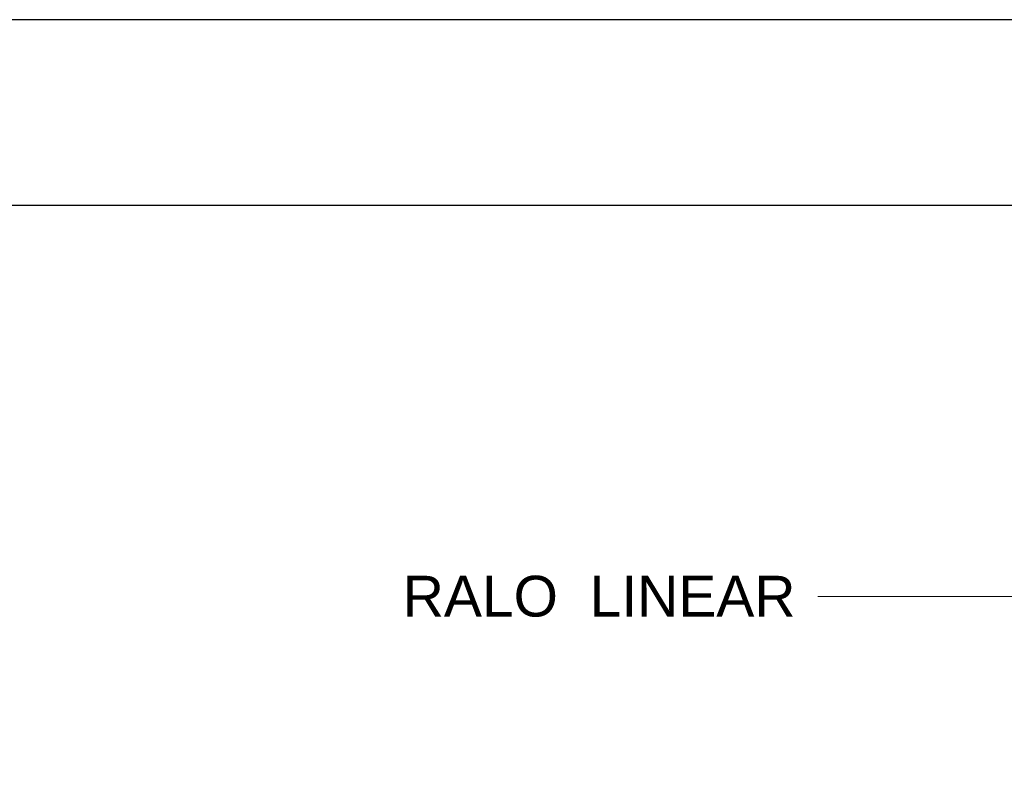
# Model space of a CAD drawing. Header units: millimetres. Extents: x 567 to 934, y -1 to 364.
# Tile 270 of 656: x 627.95 to 633.26, y 237.62 to 241.67. Entities that reach past the tile are written whole.
import ezdxf

# ---------------------------------------------------------------- set-up
doc = ezdxf.new("R2010")
doc.units = ezdxf.units.MM
doc.header["$MEASUREMENT"] = 0
doc.linetypes.add('NULL', pattern=[0])
doc.layers.get('0').update_dxf_attribs({"lineweight": 18})
doc.layers.add('Cotas', color=1, linetype='Continuous', lineweight=0)
doc.layers.add('Textos', color=7, linetype='Continuous', lineweight=9)
doc.layers.add('FOLHA_PADRÃO', color=7, linetype='Continuous')
doc.styles.add('Arial', font='arial.ttf')

# ---------------------------------------------------------------- blocks, each defined once
blk = doc.blocks.new('a estendido01')
at = {"layer": 'FOLHA_PADRÃO', "color": 1, "linetype": 'Continuous'}
blk.add_line((0, 59.4001), (-118.908, 59.4001), dxfattribs=at)
at = {"layer": 'FOLHA_PADRÃO', "color": 6, "linetype": 'Continuous'}
blk.add_lwpolyline([(-1.008, 58.4001), (-1.008, 1), (-117.908, 1), (-117.908, 58.4001), (-1.008, 58.4001)], dxfattribs=at)

msp = doc.modelspace()

# ---------------------------------------------------------------- linework, layer by layer
at = {"layer": 'Cotas'}
msp.add_lwpolyline([(634.0053, 238.5559), (634.0053, 238.5559), (632.254, 238.5559)], dxfattribs=at)

# ---------------------------------------------------------------- block references
msp.add_blockref('a estendido01', (717.4729, 182.2664))

# ---------------------------------------------------------------- texts
at = {"layer": 'Textos', "linetype": 'NULL', "insert": (632.134, 238.5559), "char_height": 0.22, "width": 4.447043, "attachment_point": 6, "line_spacing_factor": 0.9, "style": 'Arial'}
msp.add_mtext(' RALO  LINEAR', dxfattribs=at)

doc.saveas('drawing.dxf')
